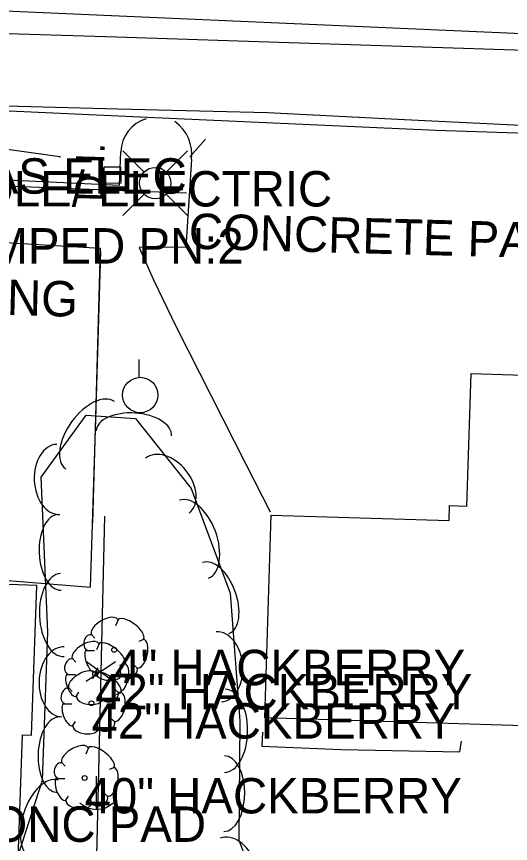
# Model space of a CAD drawing. Extents: x 978516 to 993312, y 1836504 to 1846212.
# Drawn here: x 992596.9 to 992666.6, y 1843027.5 to 1843144.4 of the extents above; entities that cross this region are included whole.
import ezdxf

# ---------------------------------------------------------------- set-up
doc = ezdxf.new("R2010")
doc.units = 0
for name, color, linetype in [('S_BUILDING', 7, 'Continuous'), ('S_CURB', 7, 'Continuous'), ('S_DROP_INLET', 7, 'Continuous'), ('S_DROP_INLET_ANNOT', 7, 'Continuous'), ('S_EDGE_PAVEMENT', 7, 'Continuous'), ('S_FENCE', 7, 'Continuous'), ('S_GAS_UTILITIES', 7, 'Continuous'), ('S_GAS_UTILITIES_ANNOT', 7, 'Continuous'), ('S_PARKING', 7, 'Continuous'), ('S_PARKING_ANNOT', 7, 'Continuous'), ('S_PAVEMENT_CROWN', 7, 'Continuous'), ('S_PRIMARY_CTL_ANNOT', 7, 'Continuous'), ('S_SANITARY_SEWER', 7, 'Continuous'), ('S_SIDEWALK', 7, 'Continuous'), ('S_SIGN_ANNOT', 7, 'Continuous'), ('S_SURVEY_TEXT_ANNOT', 7, 'Continuous'), ('S_TREE', 7, 'Continuous'), ('S_TREE_ANNOT', 7, 'Continuous'), ('S_UTILITY_POLE', 7, 'Continuous'), ('S_UTL_PT_SYM', 7, 'Continuous')]:
    doc.layers.add(name, color=color, linetype=linetype)

msp = doc.modelspace()

# ---------------------------------------------------------------- linework, layer by layer
at = {"layer": 'S_BUILDING'}
for points in [[(992631.92, 1843045.3), (992632.8, 1843073.93), (992657.95, 1843073.16), (992658.01, 1843075.27), (992660.45, 1843075.2), (992661.03, 1843093.92), (992684.73, 1843093.19), (992684.05, 1843071.24), (992684.53, 1843071.22), (992683.68, 1843043.7)], [(992557.41, 1843025.49), (992597.02, 1843024.08), (992597.69, 1843042.88), (992598.96, 1843042.84), (992599.71, 1843064), (992558.83, 1843065.45)]]:
    msp.add_lwpolyline(points, close=True, dxfattribs=at)
at = {"layer": 'S_CURB'}
msp.add_lwpolyline([(992621.33, 1843124.54), (992623.53, 1843127.04)], dxfattribs=at)
at = {"layer": 'S_DROP_INLET'}
msp.add_lwpolyline([(992609.23, 1843123.1), (992611.55, 1843123.12), (992611.57, 1843120.8), (992609.25, 1843120.78)], close=True, dxfattribs=at)
at = {"layer": 'S_EDGE_PAVEMENT'}
for points in [[(992707.35, 1843125.78), (992701.75, 1843126.74), (992656.1, 1843128.26), (992618.45, 1843129.93), (992564.87, 1843132.38), (992526.03, 1843133.93), (992480.27, 1843135.67), (992440.46, 1843137.1), (992407.76, 1843138.17), (992403.97, 1843138.86), (992395.55, 1843135.25), (992359.37, 1843136.8), (992309.79, 1843138.8), (992273.44, 1843140.38), (992268.28, 1843140.52)], [(992816.58, 1843123.55), (992794.9, 1843124.23), (992773.22, 1843124.9), (992756.52, 1843125.76), (992739.82, 1843126.62), (992724.84, 1843126.89), (992709.85, 1843127.17), (992690.42, 1843128), (992670.99, 1843128.82), (992651.63, 1843129.78), (992632.27, 1843130.73), (992611.14, 1843131.29), (992590.01, 1843131.84), (992573.62, 1843132.94), (992557.24, 1843134.04), (992541.7, 1843134.57), (992526.16, 1843135.09), (992511.11, 1843135.82), (992496.06, 1843136.54), (992479.95, 1843137.25), (992463.84, 1843137.96), (992440.79, 1843138.45), (992421.98, 1843139.14), (992403.17, 1843139.83)]]:
    msp.add_lwpolyline(points, dxfattribs=at)
at = {"layer": 'S_FENCE'}
for p, q in [((992610.82, 1843053.18), (992606.66, 1843050.4)), ((992606.73, 1843053.27), (992610.75, 1843050.31))]:
    msp.add_line(p, q, dxfattribs=at)
for points in [[(992609.25, 1843073.79), (992607.68, 1843005.74)], [(992609.25, 1843073.79), (992608.79, 1843053.79)], [(992608.69, 1843049.79), (992608.23, 1843029.79)], [(992608.23, 1843029.79), (992607.77, 1843009.8)]]:
    msp.add_lwpolyline(points, dxfattribs=at)
at = {"layer": 'S_GAS_UTILITIES'}
msp.add_line((992602.98, 1843124.54), (992590.17, 1843126.3), dxfattribs=at)
at = {"layer": 'S_PARKING'}
for points in [[(992554.71, 1843126.46), (992554.49, 1843114.11), (992595.3, 1843112.42), (992608.66, 1843111.61), (992607.96, 1843086.22), (992607.59, 1843072.82)], [(992569.19, 1843126.66), (992569.04, 1843122.54), (992611.37, 1843120.55), (992611.6, 1843125.25)], [(992621.54, 1843124.14), (992620.74, 1843111.79), (992614.15, 1843111.73), (992616.2, 1843107.16), (992619.39, 1843100.52), (992629.21, 1843081.13), (992632.69, 1843074.37)], [(992536.34, 1842990.59), (992536.1, 1843000.61), (992536.89, 1843008.22), (992549.88, 1843008.32), (992552.82, 1843020.58), (992555.75, 1843032.83), (992556.41, 1843052.37), (992556.97, 1843068.62), (992571.08, 1843067.08), (992585.19, 1843065.53), (992607.31, 1843063.76), (992608.03, 1843087.48), (992608.76, 1843111.19)]]:
    msp.add_lwpolyline(points, dxfattribs=at)
msp.add_arc((992615.94, 1843124.92), 5.65, 352.091, 54.441, dxfattribs=at)
msp.add_ellipse((992616.51, 1843125.17), major_axis=(-1.6, -4.67), ratio=0.994356, start_param=3.750196, end_param=5.024089, dxfattribs=at)
at = {"layer": 'S_PAVEMENT_CROWN'}
msp.add_lwpolyline([(992816.82, 1843134.01), (992794.91, 1843134.8), (992773.01, 1843135.58), (992757.47, 1843136.57), (992741.93, 1843137.55), (992726.08, 1843137.75), (992710.23, 1843137.94), (992690.89, 1843138.71), (992671.55, 1843139.48), (992651.27, 1843140.13), (992631, 1843140.78), (992610.98, 1843141.42), (992590.97, 1843142.06), (992573.93, 1843142.9), (992556.89, 1843143.73), (992541.67, 1843144.46)], dxfattribs=at)
at = {"layer": 'S_SANITARY_SEWER'}
msp.add_line((992486.03, 1843149.98), (992725.78, 1843139.43), dxfattribs=at)
at = {"layer": 'S_SIDEWALK'}
for points in [[(992555.01, 1843121.87), (992569.39, 1843121.48), (992612.99, 1843119.71), (992620.87, 1843119.47)], [(992631.57, 1843043.27), (992631.51, 1843041.28), (992642.67, 1843040.83), (992659.47, 1843040.47), (992659.68, 1843041.99)]]:
    msp.add_lwpolyline(points, dxfattribs=at)
at = {"layer": 'S_TREE'}
for p, q in [((992611.2, 1843059.15), (992610.81, 1843058.3)), ((992607.4, 1843057.13), (992607.91, 1843056.55)), ((992608.5, 1843055.73), (992608.12, 1843054.88)), ((992614.76, 1843056.36), (992614.11, 1843056.09)), ((992606.74, 1843054.81), (992607.87, 1843054.81)), ((992604.71, 1843053.71), (992605.21, 1843053.13)), ((992607.91, 1843051.63), (992608.37, 1843052.33)), ((992612.07, 1843052.94), (992611.41, 1843052.67)), ((992611.59, 1843051.36), (992611.51, 1843052.14)), ((992613.99, 1843052.25), (992613.52, 1843052.68)), ((992604.05, 1843051.39), (992605.17, 1843051.39)), ((992607.99, 1843051.59), (992607.6, 1843050.74)), ((992604.19, 1843049.58), (992604.7, 1843048.99)), ((992605.21, 1843048.21), (992605.67, 1843048.91)), ((992608.89, 1843047.94), (992608.81, 1843048.72)), ((992611.29, 1843048.83), (992610.83, 1843049.26)), ((992611.56, 1843048.8), (992610.9, 1843048.53)), ((992603.53, 1843047.25), (992604.66, 1843047.25)), ((992610.78, 1843044.69), (992610.32, 1843045.12)), ((992604.7, 1843044.07), (992605.16, 1843044.77)), ((992608.38, 1843043.8), (992608.3, 1843044.58)), ((992607.02, 1843041.04), (992606.63, 1843040.18)), ((992603.22, 1843039.02), (992603.72, 1843038.44)), ((992610.58, 1843038.25), (992609.92, 1843037.97)), ((992602.56, 1843036.7), (992603.68, 1843036.7)), ((992603.72, 1843033.52), (992604.19, 1843034.22)), ((992607.4, 1843033.25), (992607.33, 1843034.02)), ((992609.81, 1843034.14), (992609.34, 1843034.56))]:
    msp.add_line(p, q, dxfattribs=at)
msp.add_lwpolyline([(992591.99, 1842989.76), (992592.45, 1843006.78), (992595.78, 1843021.77), (992600.52, 1843036.48), (992601.29, 1843057.38), (992600.34, 1843079.28), (992606.67, 1843088.04), (992613.63, 1843087.58), (992621.49, 1843077.7), (992627, 1843062.88), (992628.39, 1843044.85), (992628.25, 1843028.02), (992634, 1843013.02), (992649.71, 1843012.6), (992671.5, 1843011.85)], dxfattribs=at)
for centre in [(992610.64, 1843054.9), (992607.95, 1843051.48), (992607.43, 1843047.35), (992606.46, 1843036.79)]:
    msp.add_circle(centre, 0.341, dxfattribs=at)
for centre, major_axis, ratio, start_param, end_param in [((992607.24, 1843085.2), (-3.44, -4.76), 0.55008, 3.141593, 6.283185), ((992613.42, 1843085.46), (-5.33, 0.35), 0.540699, 3.141593, 6.283185), ((992602.74, 1843078.97), (0.21, -4.95), 0.685311, 3.141593, 6.283185), ((992618.14, 1843078.08), (-3.09, 3.88), 0.685311, 3.141593, 6.283185), ((992621.9, 1843070.52), (-2.04, 5.5), 0.55008, 3.141593, 6.283185), ((992602.93, 1843068.66), (0.23, -5.34), 0.540699, 3.141593, 6.283185), ((992624.99, 1843062.21), (-1.86, 5.01), 0.540699, 3.141593, 6.283185), ((992603.31, 1843059.8), (0.25, -5.86), 0.55008, 3.141593, 6.283185), ((992609.3, 1843058.11), (1.86, 1.08), 0.471018, 0, 3.141593), ((992612.96, 1843057.78), (-1.81, 1.36), 0.405113, 3.141593, 6.283186), ((992607.07, 1843055.99), (0.31, 1.03), 0.646762, 0, 3.141593), ((992625.41, 1843052.49), (-0.38, 4.94), 0.685311, 3.141593, 6.283185), ((992606.61, 1843054.69), (1.86, 1.08), 0.471018, 0, 3.141593), ((992610.26, 1843054.36), (-1.81, 1.36), 0.405113, 3.141593, 6.283186), ((992614.31, 1843054.37), (0.46, 2.04), 0.482994, 3.141593, 6.283185), ((992603.42, 1843050.37), (-0.18, -4.95), 0.685311, 3.141593, 6.283185), ((992607.38, 1843053.34), (-0.61, 1.6), 0.420543, 6.283185, 9.424777), ((992604.37, 1843052.57), (0.31, 1.03), 0.646762, 0, 3.141593), ((992606.1, 1843050.55), (1.86, 1.08), 0.471018, 0, 3.141593), ((992611.62, 1843050.95), (0.46, 2.04), 0.482994, 3.141593, 6.283185), ((992612.79, 1843051.85), (1.09, 0.46), 0.711534, 3.141592, 6.283185), ((992604.68, 1843049.92), (-0.61, 1.6), 0.420543, 6.283185, 9.424777), ((992609.75, 1843050.22), (-1.81, 1.36), 0.405113, 3.141593, 6.283186), ((992609.84, 1843051.56), (-1.83, 0.19), 0.529943, 0, 3.141593), ((992603.86, 1843048.43), (0.31, 1.03), 0.646762, 0, 3.141593), ((992610.1, 1843048.43), (1.09, 0.46), 0.711534, 3.141592, 6.283185), ((992611.11, 1843046.82), (0.46, 2.04), 0.482994, 3.141593, 6.283185), ((992626.26, 1843043.46), (0.05, 5.87), 0.55008, 3.141593, 6.283185), ((992607.14, 1843048.14), (-1.83, 0.19), 0.529943, 0, 3.141593), ((992604.17, 1843045.78), (-0.61, 1.6), 0.420543, 6.283185, 9.424777), ((992602.77, 1843040.08), (-0.2, -5.34), 0.540699, 3.141593, 6.283185), ((992606.63, 1843044), (-1.83, 0.19), 0.529943, 0, 3.141593), ((992609.58, 1843044.29), (1.09, 0.46), 0.711534, 3.141592, 6.283185), ((992605.12, 1843039.99), (1.86, 1.08), 0.471018, 0, 3.141593), ((992608.78, 1843039.67), (-1.81, 1.36), 0.405113, 3.141593, 6.283186), ((992626.18, 1843034.59), (0.04, 5.35), 0.540699, 3.141593, 6.283185), ((992602.89, 1843037.88), (0.31, 1.03), 0.646762, 0, 3.141593), ((992610.13, 1843036.26), (0.46, 2.04), 0.482994, 3.141593, 6.283185), ((992600.95, 1843030.89), (-1.8, -5.59), 0.55008, 3.141593, 6.283185), ((992603.19, 1843035.23), (-0.61, 1.6), 0.420543, 6.283185, 9.424777), ((992605.65, 1843033.45), (-1.83, 0.19), 0.529943, 0, 3.141593), ((992608.61, 1843033.74), (1.09, 0.46), 0.711534, 3.141592, 6.283185), ((992627.37, 1843023.66), (-1.77, 4.63), 0.685311, 3.141593, 6.283185)]:
    msp.add_ellipse(centre, major_axis=major_axis, ratio=ratio, start_param=start_param, end_param=end_param, dxfattribs=at)
at = {"layer": 'S_UTILITY_POLE'}
for p, q in [((992614.83, 1843122.41), (992611.85, 1843125.4)), ((992618.01, 1843122.41), (992620.99, 1843125.4)), ((992614.83, 1843119.23), (992611.85, 1843116.25)), ((992618.01, 1843119.23), (992620.99, 1843116.25)), ((992614.17, 1843093.41), (992614.17, 1843095.89)), ((992608.08, 1843037.07), (992608.08, 1843032.34))]:
    msp.add_line(p, q, dxfattribs=at)
for centre, radius in [((992616.43, 1843120.83), 2.21), ((992614.32, 1843090.89), 2.5)]:
    msp.add_circle(centre, radius, dxfattribs=at)
msp.add_arc((992608.15, 1843035.77), 3.41, 226.3972, 313.6028, dxfattribs=at)
at = {"layer": 'S_UTL_PT_SYM'}
msp.add_lwpolyline([(992602.98, 1843124.54), (992602.98, 1843124.59), (992602.98, 1843124.54), (992602.93, 1843124.54), (992602.98, 1843124.54), (992602.98, 1843124.49), (992602.98, 1843124.54), (992603.03, 1843124.54)], dxfattribs=at)

# ---------------------------------------------------------------- texts
at = {"layer": 'S_DROP_INLET_ANNOT'}
msp.add_text('D.I.', height=4, rotation=88.4454, dxfattribs=at).set_placement((992609.08, 1843118.16))
at = {"layer": 'S_GAS_UTILITIES_ANNOT'}
msp.add_text('CONC POLE/ ELECTRIC', height=5, dxfattribs=at).set_placement((992565.26, 1843117.52))
at = {"layer": 'S_PARKING_ANNOT'}
for p in [(992621.12, 1843111.57), (992536.01, 1843103.81)]:
    msp.add_text('CONCRETE PARKING', height=5.0005, rotation=358.4454, dxfattribs=at).set_placement(p)
at = {"layer": 'S_PRIMARY_CTL_ANNOT'}
msp.add_text('PD:ARDOT STD. MON. STAMPED PN:2', height=5, dxfattribs=at).set_placement((992507.08, 1843109.46))
at = {"layer": 'S_SIGN_ANNOT'}
msp.add_text('2.00 TO POST MTL/PLAS ELEC', height=5, dxfattribs=at).set_placement((992523.15, 1843119.33))
at = {"layer": 'S_SURVEY_TEXT_ANNOT'}
msp.add_text('CONC PAD', height=5, dxfattribs=at).set_placement((992588.33, 1843027.77))
at = {"layer": 'S_TREE_ANNOT'}
for s, p in [('4" HACKBERRY', (992610.64, 1843049.9)), ('42" HACKBERRY', (992607.95, 1843046.48)), ('42"HACKBERRY', (992607.43, 1843042.35)), ('40" HACKBERRY', (992606.46, 1843031.79))]:
    msp.add_text(s, height=5, dxfattribs=at).set_placement(p)

doc.saveas('drawing.dxf')
